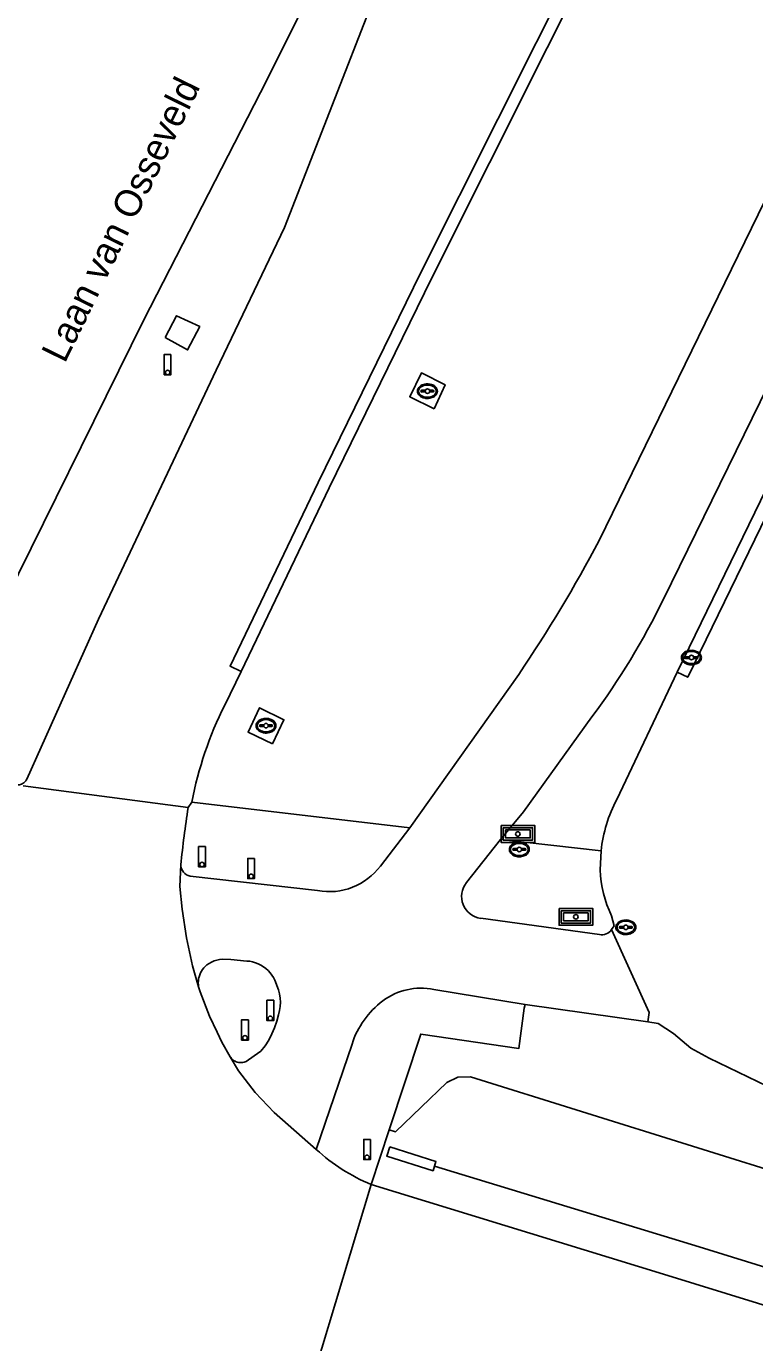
# Model space of a CAD drawing. Extents: x 194485 to 197793, y 468269 to 470822.
# Drawn here: x 196887.5 to 196919.9, y 469421.7 to 469480.2 of the extents above; entities that cross this region are included whole.
import ezdxf

# ---------------------------------------------------------------- set-up
doc = ezdxf.new("R2010")
doc.units = 0
for name, color, linetype in [('BGT grensvlak onbegroeid terreindeel', 7, 'Continuous'), ('BGT grensvlak scheiding', 7, 'Continuous'), ('BGT grensvlak vegetatieobject', 7, 'Continuous'), ('BGT grensvlak wegdeel', 7, 'Continuous'), ('BGT lijnelement scheiding hek', 7, 'Continuous'), ('BGT puntobject bord verkeersbord', 7, 'Continuous'), ('BGT puntobject bord wegwijzer', 7, 'Continuous'), ('BGT puntobject paal drukknoppaal', 7, 'Continuous'), ('BGT puntobject paal lichtmast', 7, 'Continuous'), ('BGT puntobject paal verkeersregelinstallatiepaal', 7, 'Continuous'), ('BGT puntobject put inspectie- rioolput', 7, 'Continuous'), ('BGT puntobject put kolk', 7, 'Continuous'), ('BGT puntobject put waterleidingput', 7, 'Continuous'), ('BGT tekst openbare ruimte label weg', 7, 'Continuous')]:
    doc.layers.add(name, color=color, linetype=linetype)

msp = doc.modelspace()

# ---------------------------------------------------------------- linework, layer by layer
at = {"layer": 'BGT grensvlak onbegroeid terreindeel'}
for points in [[(196893.701, 469466.371), (196894.196, 469467.345), (196895.231, 469466.858), (196894.691, 469465.826), (196893.701, 469466.371)], [(196905.638, 469463.206), (196904.559, 469463.743), (196905.077, 469464.806), (196906.136, 469464.271), (196905.638, 469463.206)], [(196898.463, 469448.338), (196897.376, 469448.847), (196897.891, 469449.935), (196898.973, 469449.405), (196898.463, 469448.338)]]:
    msp.add_lwpolyline(points, dxfattribs=at)
at = {"layer": 'BGT grensvlak scheiding'}
msp.add_lwpolyline([(196903.669, 469430.439), (196905.725, 469429.788), (196905.594, 469429.376), (196903.538, 469430.027), (196903.669, 469430.439)], dxfattribs=at)
at = {"layer": 'BGT grensvlak vegetatieobject'}
msp.add_lwpolyline([(196903.645, 469431.195), (196903.924, 469431.111), (196906.208, 469433.294), (196906.697, 469433.527), (196907.254, 469433.55), (196926.986, 469427.388)], dxfattribs=at)
at = {"layer": 'BGT grensvlak wegdeel'}
for p, q in [((196898.995, 469471.257), (196912.963, 469507.132)), ((196912.976, 469457.359), (196925.235, 469482.515)), ((196915.832, 469454.758), (196927.639, 469478.893)), ((196916.443, 469451.511), (196928.986, 469477.37)), ((196896.341, 469450.048), (196897.067, 469451.551)), ((196904.566, 469444.606), (196909.404, 469451.418)), ((196916.443, 469451.511), (196913.752, 469445.868)), ((196887.394, 469446.471), (196894.72, 469445.505)), ((196894.884, 469445.745), (196894.72, 469445.505)), ((196894.884, 469445.745), (196904.566, 469444.606)), ((196903.257, 469442.908), (196904.566, 469444.606)), ((196908.586, 469444.091), (196907.086, 469442.172)), ((196913.057, 469443.584), (196908.586, 469444.091)), ((196913.014, 469442.733), (196913.057, 469443.584)), ((196894.812, 469442.458), (196900.469, 469441.814)), ((196907.718, 469440.585), (196912.985, 469439.864)), ((196898.731, 469437.411), (196898.563, 469437.833)), ((196909.686, 469436.762), (196905.626, 469437.426)), ((196915.136, 469435.985), (196909.686, 469436.762)), ((196901.996, 469435.003), (196900.409, 469430.316)), ((196902.846, 469428.772), (196903.645, 469431.195)), ((196898.368, 469413.89), (196902.846, 469428.772))]:
    msp.add_line(p, q, dxfattribs=at)
for points in [[(196897.067, 469451.551), (196896.58, 469451.785), (196900.495, 469459.935), (196905.056, 469469.263), (196915.308, 469489.702), (196936.699, 469532.551), (196958.295, 469575.32), (196979.341, 469617.182), (196994.142, 469646.569), (197003.69, 469665.723)], [(196897.067, 469451.551), (196900.981, 469459.699), (196905.54, 469469.023), (196915.791, 469489.46), (196937.182, 469532.308), (196958.777, 469575.078), (196979.823, 469616.938), (196994.625, 469646.328), (197004.173, 469665.482)], [(196883.142, 469447.644), (196886.063, 469453.634), (196892.743, 469467.163), (196897.924, 469477.249), (196903.232, 469487.839), (196904.328, 469490.206), (196906.821, 469496.695), (196911.408, 469508.364), (196913.804, 469514.499)], [(196916.443, 469451.511), (196916.909, 469451.293), (196936.128, 469490.789)], [(196898.995, 469471.257), (196895.956, 469464.929), (196890.735, 469453.863), (196887.549, 469446.759)], [(196908.586, 469444.091), (196909.61, 469445.313), (196912.655, 469449.527)], [(196887.549, 469446.759), (196887.528, 469446.724), (196887.503, 469446.691), (196887.477, 469446.66), (196887.447, 469446.632), (196887.416, 469446.606), (196887.382, 469446.583), (196887.347, 469446.562), (196887.31, 469446.544), (196887.272, 469446.53), (196887.232, 469446.519), (196887.192, 469446.511), (196887.152, 469446.506), (196887.111, 469446.505), (196887.07, 469446.507)], [(196894.389, 469442.958), (196894.348, 469441.994), (196894.454, 469440.986), (196894.639, 469439.718), (196894.914, 469438.469), (196895.181, 469437.547)], [(196913.525, 469440.082), (196913.647, 469440.248), (196913.52, 469440.698)], [(196915.136, 469435.985), (196915.188, 469436.404), (196913.525, 469440.082)], [(196896.241, 469438.769), (196896.117, 469438.755), (196895.994, 469438.729), (196895.875, 469438.691), (196895.76, 469438.642), (196895.65, 469438.583), (196895.546, 469438.513)], [(196897.321, 469438.69), (196896.612, 469438.757), (196896.241, 469438.769)], [(196895.546, 469438.513), (196895.478, 469438.453), (196895.416, 469438.388), (196895.36, 469438.317), (196895.31, 469438.242), (196895.268, 469438.162), (196895.232, 469438.079), (196895.204, 469437.993), (196895.184, 469437.906), (196895.171, 469437.816), (196895.166, 469437.726), (196895.17, 469437.636), (196895.181, 469437.547)], [(196898.563, 469437.833), (196898.504, 469437.951), (196898.434, 469438.063), (196898.354, 469438.168), (196898.265, 469438.266), (196898.167, 469438.355), (196898.062, 469438.435), (196897.95, 469438.505), (196897.832, 469438.565), (196897.709, 469438.613), (196897.582, 469438.651), (196897.452, 469438.676), (196897.321, 469438.69)], [(196896.582, 469434.442), (196896.208, 469435.092), (196896.003, 469435.53), (196895.672, 469436.245), (196895.245, 469437.325), (196895.181, 469437.547)], [(196898.733, 469436.306), (196898.779, 469436.487), (196898.806, 469436.672), (196898.815, 469436.859), (196898.805, 469437.045), (196898.777, 469437.23), (196898.731, 469437.411)], [(196903.645, 469431.195), (196905.047, 469435.443), (196909.399, 469434.799), (196909.646, 469436.592), (196909.686, 469436.762)], [(196897.947, 469434.687), (196898.131, 469434.928), (196898.295, 469435.182), (196898.438, 469435.449), (196898.559, 469435.726), (196898.658, 469436.013), (196898.733, 469436.306)], [(196917.041, 469434.827), (196916.278, 469435.467), (196915.602, 469435.912), (196915.136, 469435.985)], [(196897.296, 469434.234), (196897.654, 469434.482), (196897.947, 469434.687)], [(196925.596, 469430.65), (196917.867, 469434.37), (196917.041, 469434.827)], [(196896.582, 469434.442), (196896.611, 469434.4), (196896.643, 469434.361), (196896.679, 469434.325), (196896.718, 469434.292), (196896.76, 469434.263), (196896.804, 469434.238), (196896.851, 469434.217), (196896.899, 469434.201), (196896.948, 469434.189), (196896.999, 469434.182), (196897.05, 469434.179), (196897.101, 469434.181), (196897.151, 469434.187), (196897.201, 469434.198), (196897.249, 469434.214), (196897.296, 469434.234)], [(196900.409, 469430.316), (196898.542, 469431.959), (196897.701, 469432.846), (196896.96, 469433.806), (196896.582, 469434.442)], [(197082.606, 469367.993), (197068.474, 469372.097), (197049.743, 469377.531), (197027.592, 469383.901), (197007.996, 469389.798), (196989.2, 469395.52), (196981.927, 469397.777), (196981.362, 469398.023), (196971.641, 469402.664), (196953.404, 469411.517), (196946.356, 469414.924), (196944.524, 469415.762), (196942.662, 469416.501), (196935.705, 469418.656), (196915.838, 469424.779), (196902.846, 469428.772)]]:
    msp.add_lwpolyline(points, dxfattribs=at)
for centre, radius, start, end in [((196854.965, 469488.193), 65.696, 325.95952, 332.00807), ((196885.988, 469469.303), 33.199, 323.43933, 334.01663), ((196911.023, 469442.678), 16.428, 153.34602, 169.24168), ((196919.679, 469442.817), 6.666, 152.75969, 173.39127), ((196943.181, 469437.912), 49.052, 171.09532, 174.09572), ((196894.912, 469442.972), 0.523, 181.49016, 258.97228), ((196900.974, 469444.627), 2.858, 259.82387, 323.02581), ((196918.616, 469443.046), 5.611, 183.19335, 204.73335), ((196907.841, 469441.553), 0.976, 140.64605, 262.78237), ((196913.09, 469440.381), 0.527, 258.47932, 325.4889), ((196905.054, 469434.677), 2.808, 78.2529, 127.01382), ((196905.671, 469433.825), 3.859, 126.71428, 162.23299), ((196905.908, 469436.3), 8.126, 227.41871, 247.86739)]:
    msp.add_arc(centre, radius, start, end, dxfattribs=at)
at = {"layer": 'BGT lijnelement scheiding hek'}
msp.add_lwpolyline([(196905.66, 469429.582), (196917.417, 469425.991), (196945.024, 469417.437), (196982.147, 469399.23), (197053.266, 469377.992), (197083.007, 469369.401)], dxfattribs=at)
at = {"layer": 'BGT puntobject bord verkeersbord'}
for points in [[(196911.191, 469441.025), (196911.191, 469440.275), (196912.691, 469440.275), (196912.691, 469441.025)], [(196912.591, 469440.925), (196912.591, 469440.375), (196911.291, 469440.375), (196911.291, 469440.925)], [(196911.291, 469440.925), (196911.291, 469440.375), (196912.591, 469440.375), (196912.591, 469440.925)], [(196912.491, 469440.825), (196912.491, 469440.475), (196911.391, 469440.475), (196911.391, 469440.825)]]:
    msp.add_lwpolyline(points, close=True, dxfattribs=at)
for start, end in [(0, 180), (180, 0)]:
    msp.add_arc((196911.941, 469440.65), 0.1, start, end, dxfattribs=at)
at = {"layer": 'BGT puntobject bord wegwijzer'}
for points in [[(196908.615, 469444.708), (196908.615, 469443.958), (196910.115, 469443.958), (196910.115, 469444.708)], [(196910.015, 469444.608), (196910.015, 469444.058), (196908.715, 469444.058), (196908.715, 469444.608)], [(196908.715, 469444.608), (196908.715, 469444.058), (196910.015, 469444.058), (196910.015, 469444.608)], [(196909.915, 469444.508), (196909.915, 469444.158), (196908.815, 469444.158), (196908.815, 469444.508)]]:
    msp.add_lwpolyline(points, close=True, dxfattribs=at)
for start, end in [(0, 180), (180, 0)]:
    msp.add_arc((196909.365, 469444.333), 0.1, start, end, dxfattribs=at)
at = {"layer": 'BGT puntobject paal drukknoppaal'}
for points in [[(196897.663, 469443.248), (196897.363, 469443.248), (196897.363, 469442.348), (196897.513, 469442.348)], [(196897.513, 469442.348), (196897.663, 469442.348), (196897.663, 469443.248)], [(196898.516, 469436.947), (196898.216, 469436.947), (196898.216, 469436.047), (196898.366, 469436.047)], [(196898.366, 469436.047), (196898.516, 469436.047), (196898.516, 469436.947)]]:
    msp.add_lwpolyline(points, dxfattribs=at)
for centre, start, end in [((196897.513, 469442.448), 0, 180), ((196897.513, 469442.448), 0, 180), ((196897.513, 469442.448), 180, 0), ((196897.513, 469442.448), 180, 270), ((196897.513, 469442.448), 270, 0), ((196898.366, 469436.147), 0, 180), ((196898.366, 469436.147), 0, 180), ((196898.366, 469436.147), 180, 0), ((196898.366, 469436.147), 180, 270), ((196898.366, 469436.147), 270, 0)]:
    msp.add_arc(centre, 0.1, start, end, dxfattribs=at)
at = {"layer": 'BGT puntobject paal lichtmast'}
for points in [[(196893.955, 469465.624), (196893.655, 469465.624), (196893.655, 469464.724), (196893.805, 469464.724)], [(196893.805, 469464.724), (196893.955, 469464.724), (196893.955, 469465.624)]]:
    msp.add_lwpolyline(points, dxfattribs=at)
for start, end in [(0, 180), (0, 180), (180, 0), (180, 270), (270, 0)]:
    msp.add_arc((196893.805, 469464.824), 0.1, start, end, dxfattribs=at)
at = {"layer": 'BGT puntobject paal verkeersregelinstallatiepaal'}
for points in [[(196895.481, 469443.772), (196895.181, 469443.772), (196895.181, 469442.872), (196895.331, 469442.872)], [(196895.331, 469442.872), (196895.481, 469442.872), (196895.481, 469443.772)], [(196897.392, 469436.079), (196897.092, 469436.079), (196897.092, 469435.179), (196897.242, 469435.179)], [(196897.242, 469435.179), (196897.392, 469435.179), (196897.392, 469436.079)], [(196902.814, 469430.77), (196902.514, 469430.77), (196902.514, 469429.87), (196902.664, 469429.87)], [(196902.664, 469429.87), (196902.814, 469429.87), (196902.814, 469430.77)]]:
    msp.add_lwpolyline(points, dxfattribs=at)
for centre, start, end in [((196895.331, 469442.972), 0, 180), ((196895.331, 469442.972), 0, 180), ((196895.331, 469442.972), 180, 0), ((196895.331, 469442.972), 180, 270), ((196895.331, 469442.972), 270, 0), ((196897.242, 469435.279), 0, 180), ((196897.242, 469435.279), 0, 180), ((196897.242, 469435.279), 180, 0), ((196897.242, 469435.279), 180, 270), ((196897.242, 469435.279), 270, 0), ((196902.664, 469429.97), 0, 180), ((196902.664, 469429.97), 0, 180), ((196902.664, 469429.97), 180, 0), ((196902.664, 469429.97), 180, 270), ((196902.664, 469429.97), 270, 0)]:
    msp.add_arc(centre, 0.1, start, end, dxfattribs=at)
at = {"layer": 'BGT puntobject put inspectie- rioolput'}
for p, q in [((196914.067, 469440.226), (196913.91, 469440.226)), ((196913.91, 469440.15), (196914.067, 469440.15)), ((196914.41, 469440.226), (196914.253, 469440.226)), ((196914.253, 469440.15), (196914.41, 469440.15))]:
    msp.add_line(p, q, dxfattribs=at)
for centre, radius, start, end in [((196913.91, 469440.188), 0.0375, 90, 270), ((196914.16, 469440.188), 0.1, 0, 180), ((196914.16, 469440.188), 0.1, 157.97569, 180), ((196914.16, 469440.188), 0.1, 180, 202.02431), ((196914.16, 469440.188), 0.1, 180, 0), ((196914.16, 469440.188), 0.1, 0, 22.02431), ((196914.16, 469440.188), 0.1, 337.97569, 0), ((196914.41, 469440.188), 0.0375, 270, 90)]:
    msp.add_arc(centre, radius, start, end, dxfattribs=at)
msp.add_ellipse((196914.16, 469440.188), major_axis=(0.392, 0), ratio=0.689655, dxfattribs=at)
msp.add_open_spline([(196914.602, 469440.188), (196914.602, 469440.231), (196914.59, 469440.275), (196914.524, 469440.389), (196914.443, 469440.446), (196914.251, 469440.511), (196914.141, 469440.517), (196913.938, 469440.476), (196913.847, 469440.429), (196913.744, 469440.312), (196913.719, 469440.252), (196913.717, 469440.13), (196913.741, 469440.069), (196913.825, 469439.97), (196913.884, 469439.931), (196914.063, 469439.863), (196914.197, 469439.856), (196914.43, 469439.918), (196914.53, 469439.987), (196914.593, 469440.112), (196914.602, 469440.15), (196914.602, 469440.188)], degree=3, dxfattribs=at)
at = {"layer": 'BGT puntobject put kolk'}
for p, q in [((196905.253, 469464.031), (196905.096, 469464.031)), ((196905.096, 469463.957), (196905.253, 469463.957)), ((196905.596, 469464.031), (196905.439, 469464.031)), ((196905.439, 469463.957), (196905.596, 469463.957)), ((196916.98, 469452.202), (196916.823, 469452.202)), ((196917.323, 469452.202), (196917.166, 469452.202)), ((196916.823, 469452.127), (196916.98, 469452.127)), ((196917.166, 469452.127), (196917.323, 469452.127)), ((196898.083, 469449.176), (196897.926, 469449.176)), ((196897.926, 469449.101), (196898.083, 469449.101)), ((196898.426, 469449.176), (196898.269, 469449.176)), ((196898.269, 469449.101), (196898.426, 469449.101))]:
    msp.add_line(p, q, dxfattribs=at)
for centre, radius, start, end in [((196905.096, 469463.994), 0.0375, 90, 270), ((196905.346, 469463.994), 0.1, 0, 180), ((196905.346, 469463.994), 0.1, 157.97569, 180), ((196905.346, 469463.994), 0.1, 180, 202.02431), ((196905.346, 469463.994), 0.1, 180, 0), ((196905.346, 469463.994), 0.1, 0, 22.02431), ((196905.346, 469463.994), 0.1, 337.97569, 0), ((196905.596, 469463.994), 0.0375, 270, 90), ((196916.823, 469452.164), 0.0375, 90, 270), ((196917.073, 469452.164), 0.1, 0, 180), ((196917.073, 469452.164), 0.1, 157.97569, 180), ((196917.073, 469452.164), 0.1, 180, 202.02431), ((196917.073, 469452.164), 0.1, 180, 0), ((196917.073, 469452.164), 0.1, 0, 22.02431), ((196917.073, 469452.164), 0.1, 337.97569, 0), ((196917.323, 469452.164), 0.0375, 270, 90), ((196898.176, 469449.138), 0.1, 0, 180), ((196897.926, 469449.138), 0.0375, 90, 270), ((196898.176, 469449.138), 0.1, 157.97569, 180), ((196898.176, 469449.138), 0.1, 180, 202.02431), ((196898.176, 469449.138), 0.1, 180, 0), ((196898.176, 469449.138), 0.1, 0, 22.02431), ((196898.176, 469449.138), 0.1, 337.97569, 0), ((196898.426, 469449.138), 0.0375, 270, 90)]:
    msp.add_arc(centre, radius, start, end, dxfattribs=at)
for centre in [(196905.346, 469463.994), (196917.073, 469452.164), (196898.176, 469449.138)]:
    msp.add_ellipse(centre, major_axis=(0.392, 0), ratio=0.689655, dxfattribs=at)
for points in [[(196905.788, 469463.994), (196905.788, 469464.037), (196905.776, 469464.081), (196905.71, 469464.195), (196905.629, 469464.252), (196905.437, 469464.317), (196905.327, 469464.323), (196905.124, 469464.282), (196905.033, 469464.235), (196904.93, 469464.118), (196904.905, 469464.058), (196904.903, 469463.936), (196904.927, 469463.875), (196905.011, 469463.776), (196905.07, 469463.737), (196905.249, 469463.669), (196905.383, 469463.662), (196905.616, 469463.724), (196905.716, 469463.793), (196905.779, 469463.918), (196905.788, 469463.956), (196905.788, 469463.994)], [(196917.515, 469452.164), (196917.515, 469452.207), (196917.503, 469452.251), (196917.437, 469452.365), (196917.356, 469452.422), (196917.164, 469452.487), (196917.054, 469452.493), (196916.851, 469452.452), (196916.76, 469452.405), (196916.657, 469452.288), (196916.632, 469452.228), (196916.63, 469452.106), (196916.654, 469452.045), (196916.738, 469451.946), (196916.797, 469451.907), (196916.976, 469451.839), (196917.11, 469451.832), (196917.343, 469451.894), (196917.443, 469451.963), (196917.506, 469452.088), (196917.515, 469452.126), (196917.515, 469452.164)], [(196898.618, 469449.138), (196898.618, 469449.181), (196898.606, 469449.225), (196898.54, 469449.339), (196898.459, 469449.396), (196898.267, 469449.461), (196898.157, 469449.467), (196897.954, 469449.426), (196897.863, 469449.379), (196897.76, 469449.262), (196897.735, 469449.202), (196897.733, 469449.08), (196897.757, 469449.019), (196897.841, 469448.92), (196897.9, 469448.881), (196898.079, 469448.813), (196898.213, 469448.806), (196898.446, 469448.868), (196898.546, 469448.937), (196898.609, 469449.062), (196898.618, 469449.1), (196898.618, 469449.138)]]:
    msp.add_open_spline(points, degree=3, dxfattribs=at)
at = {"layer": 'BGT puntobject put waterleidingput'}
for p, q in [((196909.334, 469443.681), (196909.177, 469443.681)), ((196909.177, 469443.606), (196909.334, 469443.606)), ((196909.677, 469443.681), (196909.52, 469443.681)), ((196909.52, 469443.606), (196909.677, 469443.606))]:
    msp.add_line(p, q, dxfattribs=at)
for centre, radius, start, end in [((196909.177, 469443.643), 0.0375, 90, 270), ((196909.427, 469443.643), 0.1, 0, 180), ((196909.427, 469443.643), 0.1, 157.97569, 180), ((196909.427, 469443.643), 0.1, 180, 202.02431), ((196909.427, 469443.643), 0.1, 180, 0), ((196909.427, 469443.643), 0.1, 0, 22.02431), ((196909.427, 469443.643), 0.1, 337.97569, 0), ((196909.677, 469443.643), 0.0375, 270, 90)]:
    msp.add_arc(centre, radius, start, end, dxfattribs=at)
msp.add_ellipse((196909.427, 469443.643), major_axis=(0.392, 0), ratio=0.689655, dxfattribs=at)
msp.add_open_spline([(196909.869, 469443.643), (196909.869, 469443.686), (196909.857, 469443.73), (196909.791, 469443.844), (196909.71, 469443.901), (196909.518, 469443.966), (196909.408, 469443.972), (196909.205, 469443.931), (196909.114, 469443.884), (196909.011, 469443.767), (196908.986, 469443.707), (196908.984, 469443.585), (196909.008, 469443.524), (196909.092, 469443.425), (196909.151, 469443.386), (196909.33, 469443.318), (196909.464, 469443.311), (196909.697, 469443.373), (196909.797, 469443.442), (196909.86, 469443.567), (196909.869, 469443.605), (196909.869, 469443.643)], degree=3, dxfattribs=at)

# ---------------------------------------------------------------- texts
at = {"layer": 'BGT tekst openbare ruimte label weg'}
msp.add_text('Laan van Osseveld', height=1.2, rotation=63.9, dxfattribs=at).set_placement((196889.235, 469465.193))

doc.saveas('drawing.dxf')
